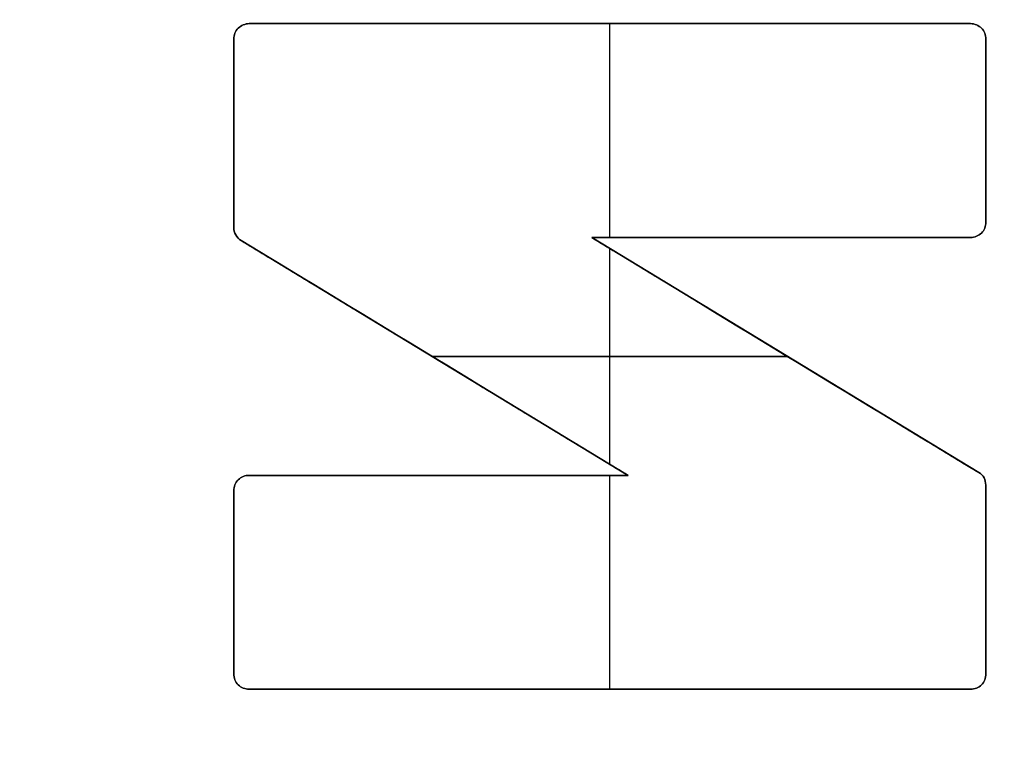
# Model space of a CAD drawing. Header units: millimetres. Extents: x -661 to 720, y -255 to 255.
# Tile 620 of 656: x -471.3 to -467.95, y -32.06 to -29.53. Entities that reach past the tile are written whole.
import ezdxf

# ---------------------------------------------------------------- set-up
doc = ezdxf.new("R2010")
doc.units = ezdxf.units.MM
doc.layers.add('Floreana 120', color=18, linetype='Continuous', true_color=0x000000)

msp = doc.modelspace()

# ---------------------------------------------------------------- linework, layer by layer
at = {"layer": 'Floreana 120', "color": 253, "true_color": 0x97aaae}
for p, q in [((-470.5202, -29.5461, -0.15), (-468.0664, -29.5461, -0.15)), ((-470.5202, -29.5461, -0.15), (-468.0664, -29.5461, -0.15)), ((-469.2938, -30.2737, -0.2), (-469.2938, -29.5461, -0.2)), ((-469.2938, -30.2737, -0.2), (-469.2938, -29.5461, -0.2)), ((-469.2938, -30.2737, -0.1), (-469.2938, -29.5461, -0.1)), ((-469.2938, -30.2737, -0.1), (-469.2938, -29.5461, -0.1)), ((-469.2933, -29.5461, -0.2), (-469.2933, -29.5461, -0.1)), ((-469.2933, -29.5461, -0.2), (-469.2933, -29.5461, -0.1)), ((-470.5727, -29.5986, -0.15), (-470.5727, -30.2391, -0.15)), ((-470.5727, -29.5986, -0.15), (-470.5727, -30.2391, -0.15)), ((-468.0148, -30.2217, -0.15), (-468.0148, -29.5986, -0.15)), ((-468.0148, -30.2217, -0.15), (-468.0148, -29.5986, -0.15)), ((-470.5727, -29.9188, -0.2), (-470.5727, -29.9188, -0.1)), ((-470.5727, -29.9188, -0.2), (-470.5727, -29.9188, -0.1)), ((-468.0148, -29.9101, -0.2), (-468.0148, -29.9101, -0.1)), ((-468.0148, -29.9101, -0.2), (-468.0148, -29.9101, -0.1)), ((-469.3547, -30.2737, -0.15), (-468.0387, -31.0728, -0.15)), ((-469.3547, -30.2737, -0.15), (-468.0664, -30.2737, -0.15)), ((-469.3547, -30.2737, -0.15), (-468.0387, -31.0728, -0.15)), ((-469.3547, -30.2737, -0.15), (-468.0664, -30.2737, -0.15)), ((-468.7106, -30.2737, -0.1), (-468.7106, -30.2737, -0.2)), ((-468.7106, -30.2737, -0.1), (-468.7106, -30.2737, -0.2)), ((-469.2314, -31.0822, -0.15), (-470.5476, -30.2842, -0.15)), ((-469.2314, -31.0822, -0.15), (-470.5476, -30.2842, -0.15)), ((-469.2938, -31.0444, -0.2), (-469.2938, -30.3107, -0.2)), ((-469.2938, -31.0444, -0.2), (-469.2938, -30.3107, -0.2)), ((-469.2938, -31.0444, -0.1), (-469.2938, -30.3107, -0.1)), ((-469.2938, -31.0444, -0.1), (-469.2938, -30.3107, -0.1)), ((-468.6967, -30.6732, -0.1), (-468.6967, -30.6732, -0.2)), ((-468.6967, -30.6732, -0.1), (-468.6967, -30.6732, -0.2)), ((-468.6891, -30.6779, -0.2), (-469.8983, -30.6779, -0.2)), ((-468.6891, -30.6779, -0.2), (-469.8983, -30.6779, -0.2)), ((-469.8983, -30.6779, -0.1), (-468.6891, -30.6779, -0.1)), ((-469.8983, -30.6779, -0.1), (-468.6891, -30.6779, -0.1)), ((-469.8895, -30.6832, -0.1), (-469.8895, -30.6832, -0.2)), ((-469.8895, -30.6832, -0.1), (-469.8895, -30.6832, -0.2)), ((-470.5202, -31.0822, -0.15), (-469.2314, -31.0822, -0.15)), ((-470.5202, -31.0822, -0.15), (-469.2314, -31.0822, -0.15)), ((-469.8758, -31.0822, -0.2), (-469.8758, -31.0822, -0.1)), ((-469.8758, -31.0822, -0.2), (-469.8758, -31.0822, -0.1)), ((-469.2938, -31.8097, -0.2), (-469.2938, -31.0822, -0.2)), ((-469.2938, -31.8097, -0.2), (-469.2938, -31.0822, -0.2)), ((-469.2938, -31.8097, -0.1), (-469.2938, -31.0822, -0.1)), ((-469.2938, -31.8097, -0.1), (-469.2938, -31.0822, -0.1)), ((-470.5727, -31.1348, -0.15), (-470.5727, -31.757, -0.15)), ((-470.5727, -31.1348, -0.15), (-470.5727, -31.757, -0.15)), ((-468.0148, -31.757, -0.15), (-468.0148, -31.1158, -0.15)), ((-468.0148, -31.757, -0.15), (-468.0148, -31.1158, -0.15)), ((-470.5727, -31.4459, -0.2), (-470.5727, -31.4459, -0.1)), ((-470.5727, -31.4459, -0.2), (-470.5727, -31.4459, -0.1)), ((-468.0148, -31.4364, -0.2), (-468.0148, -31.4364, -0.1)), ((-468.0148, -31.4364, -0.2), (-468.0148, -31.4364, -0.1)), ((-470.5202, -31.8097, -0.15), (-468.0664, -31.8097, -0.15)), ((-470.5202, -31.8097, -0.15), (-468.0664, -31.8097, -0.15)), ((-469.2933, -31.8097, -0.1), (-469.2933, -31.8097, -0.2)), ((-469.2933, -31.8097, -0.1), (-469.2933, -31.8097, -0.2))]:
    msp.add_line(p, q, dxfattribs=at)
at = {"layer": 'Floreana 120', "color": 250, "true_color": 0x282421}
for points, knots in [([(-652.0296, -251, 10), (-475.5296, -251, 10), (-299.0296, -251, 10), (-294.0296, -251, 10), (-294.0296, -246, 10), (-294.0296, 0, 10), (-294.0296, 246, 10), (-294.0296, 251, 10), (-299.0296, 251, 10), (-475.5296, 251, 10), (-652.0296, 251, 10), (-657.0296, 251, 10), (-657.0296, 246, 10), (-657.0296, 0, 10), (-657.0296, -246, 10), (-657.0296, -251, 10), (-652.0296, -251, 10)], [0, 0, 0, 353, 353, 363, 363, 855, 855, 865, 865, 1218, 1218, 1228, 1228, 1720, 1720, 1730, 1730, 1730]), ([(-294.0296, 246), (-294.0296, 0), (-294.0296, -246), (-294.0296, -251), (-299.0296, -251), (-475.5296, -251), (-652.0296, -251), (-657.0296, -251), (-657.0296, -246), (-657.0296, 0), (-657.0296, 246), (-657.0296, 251), (-652.0296, 251), (-475.5296, 251), (-299.0296, 251), (-294.0296, 251), (-294.0296, 246)], [0, 0, 0, 492, 492, 502, 502, 855, 855, 865, 865, 1357, 1357, 1367, 1367, 1720, 1720, 1730, 1730, 1730])]:
    msp.add_rational_spline(points, [1, 1, 1, 0.707106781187, 1, 1, 1, 0.707106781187, 1, 1, 1, 0.707106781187, 1, 1, 1, 0.707106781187, 1], degree=2, knots=knots, dxfattribs=at)
at = {"layer": 'Floreana 120', "color": 253, "true_color": 0x97aaae}
for points in [[(-482.5296, -39.5), (-475.5296, -39.5), (-468.5296, -39.5), (-465.5296, -39.5), (-465.5296, -36.5), (-465.5296, 0), (-465.5296, 36.5), (-465.5296, 39.5), (-468.5296, 39.5), (-475.5296, 39.5), (-482.5296, 39.5), (-485.5296, 39.5), (-485.5296, 36.5), (-485.5296, 0), (-485.5296, -36.5), (-485.5296, -39.5), (-482.5296, -39.5)], [(-468.5296, -39.5, -0.1), (-475.5296, -39.5, -0.1), (-482.5296, -39.5, -0.1), (-485.5296, -39.5, -0.1), (-485.5296, -36.5, -0.1), (-485.5296, 0, -0.1), (-485.5296, 36.5, -0.1), (-485.5296, 39.5, -0.1), (-482.5296, 39.5, -0.1), (-475.5296, 39.5, -0.1), (-468.5296, 39.5, -0.1), (-465.5296, 39.5, -0.1), (-465.5296, 36.5, -0.1), (-465.5296, 0, -0.1), (-465.5296, -36.5, -0.1), (-465.5296, -39.5, -0.1), (-468.5296, -39.5, -0.1)]]:
    msp.add_rational_spline(points, [1, 1, 1, 0.707106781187, 1, 1, 1, 0.707106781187, 1, 1, 1, 0.707106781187, 1, 1, 1, 0.707106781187, 1], degree=2, knots=[0, 0, 0, 14, 14, 20, 20, 93, 93, 99, 99, 113, 113, 119, 119, 192, 192, 198, 198, 198], dxfattribs=at)
for points, knots in [([(-470.5727, -30.2391, -0.2), (-470.5727, -30.0256, -0.2), (-470.5727, -29.8121, -0.2), (-470.5727, -29.5986, -0.2), (-470.5727, -29.5848, -0.2), (-470.5681, -29.5709, -0.2), (-470.5574, -29.5619, -0.2), (-470.5476, -29.5526, -0.2), (-470.5342, -29.5461, -0.2), (-470.5202, -29.5461, -0.2), (-469.7023, -29.5461, -0.2), (-468.8844, -29.5461, -0.2), (-468.0664, -29.5461, -0.2), (-468.0523, -29.5461, -0.2), (-468.0387, -29.5526, -0.2), (-468.0292, -29.5619, -0.2), (-468.0198, -29.5709, -0.2), (-468.0148, -29.5848, -0.2), (-468.0148, -29.5986, -0.2), (-468.0148, -29.8063, -0.2), (-468.0148, -30.014, -0.2), (-468.0148, -30.2217, -0.2), (-468.0148, -30.2351, -0.2), (-468.0198, -30.2484, -0.2), (-468.0292, -30.2582, -0.2), (-468.0387, -30.2673, -0.2), (-468.0523, -30.2737, -0.2), (-468.0664, -30.2737, -0.2), (-468.4959, -30.2737, -0.2), (-468.9253, -30.2737, -0.2), (-469.3547, -30.2737, -0.2), (-469.3547, -30.2737, -0.2), (-469.3547, -30.2737, -0.2), (-469.3547, -30.2737, -0.2), (-469.3547, -30.2737, -0.2), (-468.0387, -31.0728, -0.2), (-468.0387, -31.0728, -0.2), (-468.0227, -31.0809, -0.2), (-468.0148, -31.0974, -0.2), (-468.0148, -31.1158, -0.2), (-468.0148, -31.3295, -0.2), (-468.0148, -31.5433, -0.2), (-468.0148, -31.757, -0.2), (-468.0148, -31.7711, -0.2), (-468.0198, -31.785, -0.2), (-468.0292, -31.7945, -0.2), (-468.0387, -31.8042, -0.2), (-468.0523, -31.8097, -0.2), (-468.0664, -31.8097, -0.2), (-468.8844, -31.8097, -0.2), (-469.7023, -31.8097, -0.2), (-470.5202, -31.8097, -0.2), (-470.5342, -31.8097, -0.2), (-470.5476, -31.8042, -0.2), (-470.5574, -31.7945, -0.2), (-470.5681, -31.785, -0.2), (-470.5727, -31.7711, -0.2), (-470.5727, -31.757, -0.2), (-470.5727, -31.5496, -0.2), (-470.5727, -31.3422, -0.2), (-470.5727, -31.1348, -0.2), (-470.5727, -31.1205, -0.2), (-470.5681, -31.1071, -0.2), (-470.5574, -31.0974, -0.2), (-470.5476, -31.0876, -0.2), (-470.5342, -31.0822, -0.2), (-470.5202, -31.0822, -0.2), (-470.0906, -31.0822, -0.2), (-469.661, -31.0822, -0.2), (-469.2314, -31.0822, -0.2), (-469.2314, -31.0822, -0.2), (-469.2314, -31.0822, -0.2), (-469.2314, -31.0822, -0.2), (-469.2314, -31.0822, -0.2), (-470.5476, -30.2842, -0.2), (-470.5476, -30.2842, -0.2), (-470.5633, -30.2747, -0.2), (-470.5727, -30.2571, -0.2), (-470.5727, -30.2391, -0.2)], [0, 0, 0, 0, 0.640444, 0.640444, 0.640444, 0.68287, 0.68287, 0.68287, 0.725293, 0.725293, 0.725293, 3.179064, 3.179064, 3.179064, 3.221566, 3.221566, 3.221566, 3.263205, 3.263205, 3.263205, 3.886251, 3.886251, 3.886251, 3.927504, 3.927504, 3.927504, 3.969812, 3.969812, 3.969812, 5.258107, 5.258107, 5.258107, 5.258116, 5.258116, 5.258116, 6.797741, 6.797741, 6.797741, 6.852458, 6.852458, 6.852458, 7.493591, 7.493591, 7.493591, 7.535934, 7.535934, 7.535934, 7.578262, 7.578262, 7.578262, 10.032033, 10.032033, 10.032033, 10.074272, 10.074272, 10.074272, 10.117381, 10.117381, 10.117381, 10.739565, 10.739565, 10.739565, 10.782471, 10.782471, 10.782471, 10.824768, 10.824768, 10.824768, 12.113579, 12.113579, 12.113579, 12.113589, 12.113589, 12.113589, 13.652824, 13.652824, 13.652824, 13.709188, 13.709188, 13.709188, 13.709188]), ([(-470.5727, -30.2391, -0.2), (-470.5727, -30.0256, -0.2), (-470.5727, -29.8121, -0.2), (-470.5727, -29.5986, -0.2), (-470.5727, -29.5848, -0.2), (-470.5681, -29.5709, -0.2), (-470.5574, -29.5619, -0.2), (-470.5476, -29.5526, -0.2), (-470.5342, -29.5461, -0.2), (-470.5202, -29.5461, -0.2), (-469.7023, -29.5461, -0.2), (-468.8844, -29.5461, -0.2), (-468.0664, -29.5461, -0.2), (-468.0523, -29.5461, -0.2), (-468.0387, -29.5526, -0.2), (-468.0292, -29.5619, -0.2), (-468.0198, -29.5709, -0.2), (-468.0148, -29.5848, -0.2), (-468.0148, -29.5986, -0.2), (-468.0148, -29.8063, -0.2), (-468.0148, -30.014, -0.2), (-468.0148, -30.2217, -0.2), (-468.0148, -30.2351, -0.2), (-468.0198, -30.2484, -0.2), (-468.0292, -30.2582, -0.2), (-468.0387, -30.2673, -0.2), (-468.0523, -30.2737, -0.2), (-468.0664, -30.2737, -0.2), (-468.4959, -30.2737, -0.2), (-468.9253, -30.2737, -0.2), (-469.3547, -30.2737, -0.2), (-469.3547, -30.2737, -0.2), (-469.3547, -30.2737, -0.2), (-469.3547, -30.2737, -0.2), (-469.3547, -30.2737, -0.2), (-468.0387, -31.0728, -0.2), (-468.0387, -31.0728, -0.2), (-468.0227, -31.0809, -0.2), (-468.0148, -31.0974, -0.2), (-468.0148, -31.1158, -0.2), (-468.0148, -31.3295, -0.2), (-468.0148, -31.5433, -0.2), (-468.0148, -31.757, -0.2), (-468.0148, -31.7711, -0.2), (-468.0198, -31.785, -0.2), (-468.0292, -31.7945, -0.2), (-468.0387, -31.8042, -0.2), (-468.0523, -31.8097, -0.2), (-468.0664, -31.8097, -0.2), (-468.8844, -31.8097, -0.2), (-469.7023, -31.8097, -0.2), (-470.5202, -31.8097, -0.2), (-470.5342, -31.8097, -0.2), (-470.5476, -31.8042, -0.2), (-470.5574, -31.7945, -0.2), (-470.5681, -31.785, -0.2), (-470.5727, -31.7711, -0.2), (-470.5727, -31.757, -0.2), (-470.5727, -31.5496, -0.2), (-470.5727, -31.3422, -0.2), (-470.5727, -31.1348, -0.2), (-470.5727, -31.1205, -0.2), (-470.5681, -31.1071, -0.2), (-470.5574, -31.0974, -0.2), (-470.5476, -31.0876, -0.2), (-470.5342, -31.0822, -0.2), (-470.5202, -31.0822, -0.2), (-470.0906, -31.0822, -0.2), (-469.661, -31.0822, -0.2), (-469.2314, -31.0822, -0.2), (-469.2314, -31.0822, -0.2), (-469.2314, -31.0822, -0.2), (-469.2314, -31.0822, -0.2), (-469.2314, -31.0822, -0.2), (-470.5476, -30.2842, -0.2), (-470.5476, -30.2842, -0.2), (-470.5633, -30.2747, -0.2), (-470.5727, -30.2571, -0.2), (-470.5727, -30.2391, -0.2)], [0, 0, 0, 0, 0.640444, 0.640444, 0.640444, 0.68287, 0.68287, 0.68287, 0.725293, 0.725293, 0.725293, 3.179064, 3.179064, 3.179064, 3.221566, 3.221566, 3.221566, 3.263205, 3.263205, 3.263205, 3.886251, 3.886251, 3.886251, 3.927504, 3.927504, 3.927504, 3.969812, 3.969812, 3.969812, 5.258107, 5.258107, 5.258107, 5.258116, 5.258116, 5.258116, 6.797741, 6.797741, 6.797741, 6.852458, 6.852458, 6.852458, 7.493591, 7.493591, 7.493591, 7.535934, 7.535934, 7.535934, 7.578262, 7.578262, 7.578262, 10.032033, 10.032033, 10.032033, 10.074272, 10.074272, 10.074272, 10.117381, 10.117381, 10.117381, 10.739565, 10.739565, 10.739565, 10.782471, 10.782471, 10.782471, 10.824768, 10.824768, 10.824768, 12.113579, 12.113579, 12.113579, 12.113589, 12.113589, 12.113589, 13.652824, 13.652824, 13.652824, 13.709188, 13.709188, 13.709188, 13.709188]), ([(-470.5727, -30.2391, -0.1), (-470.5727, -30.2571, -0.1), (-470.5633, -30.2747, -0.1), (-470.5476, -30.2842, -0.1), (-470.1089, -30.5502, -0.1), (-469.6701, -30.8162, -0.1), (-469.2314, -31.0822, -0.1), (-469.661, -31.0822, -0.1), (-470.0906, -31.0822, -0.1), (-470.5202, -31.0822, -0.1), (-470.5342, -31.0822, -0.1), (-470.5476, -31.0876, -0.1), (-470.5574, -31.0974, -0.1), (-470.5681, -31.1071, -0.1), (-470.5727, -31.1205, -0.1), (-470.5727, -31.1348, -0.1), (-470.5727, -31.3422, -0.1), (-470.5727, -31.5496, -0.1), (-470.5727, -31.757, -0.1), (-470.5727, -31.7711, -0.1), (-470.5681, -31.785, -0.1), (-470.5574, -31.7945, -0.1), (-470.5476, -31.8042, -0.1), (-470.5342, -31.8097, -0.1), (-470.5202, -31.8097, -0.1), (-469.7023, -31.8097, -0.1), (-468.8844, -31.8097, -0.1), (-468.0664, -31.8097, -0.1), (-468.0523, -31.8097, -0.1), (-468.0387, -31.8042, -0.1), (-468.0292, -31.7945, -0.1), (-468.0198, -31.785, -0.1), (-468.0148, -31.7711, -0.1), (-468.0148, -31.757, -0.1), (-468.0148, -31.5433, -0.1), (-468.0148, -31.3295, -0.1), (-468.0148, -31.1158, -0.1), (-468.0148, -31.0974, -0.1), (-468.0227, -31.0809, -0.1), (-468.0387, -31.0728, -0.1), (-468.4774, -30.8064, -0.1), (-468.9161, -30.54, -0.1), (-469.3547, -30.2737, -0.1), (-468.9253, -30.2737, -0.1), (-468.4959, -30.2737, -0.1), (-468.0664, -30.2737, -0.1), (-468.0523, -30.2737, -0.1), (-468.0387, -30.2673, -0.1), (-468.0292, -30.2582, -0.1), (-468.0198, -30.2484, -0.1), (-468.0148, -30.2351, -0.1), (-468.0148, -30.2217, -0.1), (-468.0148, -30.014, -0.1), (-468.0148, -29.8063, -0.1), (-468.0148, -29.5986, -0.1), (-468.0148, -29.5848, -0.1), (-468.0198, -29.5709, -0.1), (-468.0292, -29.5619, -0.1), (-468.0387, -29.5526, -0.1), (-468.0523, -29.5461, -0.1), (-468.0664, -29.5461, -0.1), (-468.8844, -29.5461, -0.1), (-469.7023, -29.5461, -0.1), (-470.5202, -29.5461, -0.1), (-470.5342, -29.5461, -0.1), (-470.5476, -29.5526, -0.1), (-470.5574, -29.5619, -0.1), (-470.5681, -29.5709, -0.1), (-470.5727, -29.5848, -0.1), (-470.5727, -29.5986, -0.1), (-470.5727, -29.8121, -0.1), (-470.5727, -30.0256, -0.1), (-470.5727, -30.2391, -0.1)], [0, 0, 0, 0, 0.056364, 0.056364, 0.056364, 1.595609, 1.595609, 1.595609, 2.88442, 2.88442, 2.88442, 2.926716, 2.926716, 2.926716, 2.969623, 2.969623, 2.969623, 3.591808, 3.591808, 3.591808, 3.634916, 3.634916, 3.634916, 3.677155, 3.677155, 3.677155, 6.130926, 6.130926, 6.130926, 6.173254, 6.173254, 6.173254, 6.215597, 6.215597, 6.215597, 6.85673, 6.85673, 6.85673, 6.911447, 6.911447, 6.911447, 8.451081, 8.451081, 8.451081, 9.739376, 9.739376, 9.739376, 9.781684, 9.781684, 9.781684, 9.822937, 9.822937, 9.822937, 10.445983, 10.445983, 10.445983, 10.487622, 10.487622, 10.487622, 10.530124, 10.530124, 10.530124, 12.983895, 12.983895, 12.983895, 13.026318, 13.026318, 13.026318, 13.068744, 13.068744, 13.068744, 13.709188, 13.709188, 13.709188, 13.709188]), ([(-470.5727, -30.2391, -0.1), (-470.5727, -30.2571, -0.1), (-470.5633, -30.2747, -0.1), (-470.5476, -30.2842, -0.1), (-470.1089, -30.5502, -0.1), (-469.6701, -30.8162, -0.1), (-469.2314, -31.0822, -0.1), (-469.661, -31.0822, -0.1), (-470.0906, -31.0822, -0.1), (-470.5202, -31.0822, -0.1), (-470.5342, -31.0822, -0.1), (-470.5476, -31.0876, -0.1), (-470.5574, -31.0974, -0.1), (-470.5681, -31.1071, -0.1), (-470.5727, -31.1205, -0.1), (-470.5727, -31.1348, -0.1), (-470.5727, -31.3422, -0.1), (-470.5727, -31.5496, -0.1), (-470.5727, -31.757, -0.1), (-470.5727, -31.7711, -0.1), (-470.5681, -31.785, -0.1), (-470.5574, -31.7945, -0.1), (-470.5476, -31.8042, -0.1), (-470.5342, -31.8097, -0.1), (-470.5202, -31.8097, -0.1), (-469.7023, -31.8097, -0.1), (-468.8844, -31.8097, -0.1), (-468.0664, -31.8097, -0.1), (-468.0523, -31.8097, -0.1), (-468.0387, -31.8042, -0.1), (-468.0292, -31.7945, -0.1), (-468.0198, -31.785, -0.1), (-468.0148, -31.7711, -0.1), (-468.0148, -31.757, -0.1), (-468.0148, -31.5433, -0.1), (-468.0148, -31.3295, -0.1), (-468.0148, -31.1158, -0.1), (-468.0148, -31.0974, -0.1), (-468.0227, -31.0809, -0.1), (-468.0387, -31.0728, -0.1), (-468.4774, -30.8064, -0.1), (-468.9161, -30.54, -0.1), (-469.3547, -30.2737, -0.1), (-468.9253, -30.2737, -0.1), (-468.4959, -30.2737, -0.1), (-468.0664, -30.2737, -0.1), (-468.0523, -30.2737, -0.1), (-468.0387, -30.2673, -0.1), (-468.0292, -30.2582, -0.1), (-468.0198, -30.2484, -0.1), (-468.0148, -30.2351, -0.1), (-468.0148, -30.2217, -0.1), (-468.0148, -30.014, -0.1), (-468.0148, -29.8063, -0.1), (-468.0148, -29.5986, -0.1), (-468.0148, -29.5848, -0.1), (-468.0198, -29.5709, -0.1), (-468.0292, -29.5619, -0.1), (-468.0387, -29.5526, -0.1), (-468.0523, -29.5461, -0.1), (-468.0664, -29.5461, -0.1), (-468.8844, -29.5461, -0.1), (-469.7023, -29.5461, -0.1), (-470.5202, -29.5461, -0.1), (-470.5342, -29.5461, -0.1), (-470.5476, -29.5526, -0.1), (-470.5574, -29.5619, -0.1), (-470.5681, -29.5709, -0.1), (-470.5727, -29.5848, -0.1), (-470.5727, -29.5986, -0.1), (-470.5727, -29.8121, -0.1), (-470.5727, -30.0256, -0.1), (-470.5727, -30.2391, -0.1)], [0, 0, 0, 0, 0.056364, 0.056364, 0.056364, 1.595609, 1.595609, 1.595609, 2.88442, 2.88442, 2.88442, 2.926716, 2.926716, 2.926716, 2.969623, 2.969623, 2.969623, 3.591808, 3.591808, 3.591808, 3.634916, 3.634916, 3.634916, 3.677155, 3.677155, 3.677155, 6.130926, 6.130926, 6.130926, 6.173254, 6.173254, 6.173254, 6.215597, 6.215597, 6.215597, 6.85673, 6.85673, 6.85673, 6.911447, 6.911447, 6.911447, 8.451081, 8.451081, 8.451081, 9.739376, 9.739376, 9.739376, 9.781684, 9.781684, 9.781684, 9.822937, 9.822937, 9.822937, 10.445983, 10.445983, 10.445983, 10.487622, 10.487622, 10.487622, 10.530124, 10.530124, 10.530124, 12.983895, 12.983895, 12.983895, 13.026318, 13.026318, 13.026318, 13.068744, 13.068744, 13.068744, 13.709188, 13.709188, 13.709188, 13.709188]), ([(-468.0664, -31.8097, -0.2), (-468.0523, -31.8097, -0.2), (-468.0387, -31.8042, -0.2), (-468.0292, -31.7945, -0.2), (-468.0198, -31.785, -0.2), (-468.0148, -31.7711, -0.2), (-468.0148, -31.757, -0.2)], [9, 9, 9, 9, 9.999818, 9.999818, 9.999818, 11, 11, 11, 11]), ([(-468.0148, -31.757, -0.1), (-468.0148, -31.7711, -0.1), (-468.0198, -31.785, -0.1), (-468.0292, -31.7945, -0.1), (-468.0387, -31.8042, -0.1), (-468.0523, -31.8097, -0.1), (-468.0664, -31.8097, -0.1)], [-11, -11, -11, -11, -9.999818, -9.999818, -9.999818, -9, -9, -9, -9]), ([(-468.0664, -31.8097, -0.15), (-468.0523, -31.8097, -0.15), (-468.0387, -31.8042, -0.15), (-468.0292, -31.7945, -0.15), (-468.0198, -31.785, -0.15), (-468.0148, -31.7711, -0.15), (-468.0148, -31.757, -0.15)], [9, 9, 9, 9, 10, 10, 10, 11, 11, 11, 11]), ([(-468.0664, -31.8097, -0.2), (-468.0523, -31.8097, -0.2), (-468.0387, -31.8042, -0.2), (-468.0292, -31.7945, -0.2), (-468.0198, -31.785, -0.2), (-468.0148, -31.7711, -0.2), (-468.0148, -31.757, -0.2)], [9, 9, 9, 9, 9.999818, 9.999818, 9.999818, 11, 11, 11, 11]), ([(-468.0148, -31.757, -0.1), (-468.0148, -31.7711, -0.1), (-468.0198, -31.785, -0.1), (-468.0292, -31.7945, -0.1), (-468.0387, -31.8042, -0.1), (-468.0523, -31.8097, -0.1), (-468.0664, -31.8097, -0.1)], [-11, -11, -11, -11, -9.999818, -9.999818, -9.999818, -9, -9, -9, -9]), ([(-468.0664, -31.8097, -0.15), (-468.0523, -31.8097, -0.15), (-468.0387, -31.8042, -0.15), (-468.0292, -31.7945, -0.15), (-468.0198, -31.785, -0.15), (-468.0148, -31.7711, -0.15), (-468.0148, -31.757, -0.15)], [9, 9, 9, 9, 10, 10, 10, 11, 11, 11, 11])]:
    msp.add_open_spline(points, degree=3, knots=knots, dxfattribs=at)
for points, degree in [([(-470.5574, -29.5619, -0.2), (-470.5681, -29.5709, -0.2), (-470.5727, -29.5848, -0.2), (-470.5727, -29.5986, -0.2)], 3), ([(-470.5727, -29.5986, -0.1), (-470.5727, -29.5848, -0.1), (-470.5681, -29.5709, -0.1), (-470.5574, -29.5619, -0.1)], 3), ([(-470.5574, -29.5619, -0.15), (-470.5681, -29.5709, -0.15), (-470.5727, -29.5848, -0.15), (-470.5727, -29.5986, -0.15)], 3), ([(-470.5574, -29.5619, -0.2), (-470.5681, -29.5709, -0.2), (-470.5727, -29.5848, -0.2), (-470.5727, -29.5986, -0.2)], 3), ([(-470.5727, -29.5986, -0.1), (-470.5727, -29.5848, -0.1), (-470.5681, -29.5709, -0.1), (-470.5574, -29.5619, -0.1)], 3), ([(-470.5574, -29.5619, -0.15), (-470.5681, -29.5709, -0.15), (-470.5727, -29.5848, -0.15), (-470.5727, -29.5986, -0.15)], 3), ([(-470.5202, -29.5461, -0.2), (-470.5342, -29.5461, -0.2), (-470.5476, -29.5526, -0.2), (-470.5574, -29.5619, -0.2)], 3), ([(-470.5574, -29.5619, -0.1), (-470.5476, -29.5526, -0.1), (-470.5342, -29.5461, -0.1), (-470.5202, -29.5461, -0.1)], 3), ([(-470.5202, -29.5461, -0.15), (-470.5342, -29.5461, -0.15), (-470.5476, -29.5526, -0.15), (-470.5574, -29.5619, -0.15)], 3), ([(-470.5202, -29.5461, -0.2), (-470.5342, -29.5461, -0.2), (-470.5476, -29.5526, -0.2), (-470.5574, -29.5619, -0.2)], 3), ([(-470.5574, -29.5619, -0.1), (-470.5476, -29.5526, -0.1), (-470.5342, -29.5461, -0.1), (-470.5202, -29.5461, -0.1)], 3), ([(-470.5202, -29.5461, -0.15), (-470.5342, -29.5461, -0.15), (-470.5476, -29.5526, -0.15), (-470.5574, -29.5619, -0.15)], 3), ([(-470.5574, -29.5619, -0.2), (-470.5574, -29.5619, -0.15), (-470.5574, -29.5619, -0.1)], 2), ([(-470.5574, -29.5619, -0.1), (-470.5574, -29.5619, -0.15), (-470.5574, -29.5619, -0.2)], 2), ([(-470.5574, -29.5619, -0.1), (-470.5574, -29.5619, -0.15), (-470.5574, -29.5619, -0.2)], 2), ([(-470.5574, -29.5619, -0.2), (-470.5574, -29.5619, -0.15), (-470.5574, -29.5619, -0.1)], 2), ([(-470.5404, -29.5505, -0.1), (-470.5404, -29.5505, -0.15), (-470.5404, -29.5505, -0.2)], 2), ([(-470.5404, -29.5505, -0.1), (-470.5404, -29.5505, -0.15), (-470.5404, -29.5505, -0.2)], 2), ([(-468.0664, -29.5461, -0.2), (-469.2933, -29.5461, -0.2), (-470.5202, -29.5461, -0.2)], 2), ([(-470.5202, -29.5461, -0.2), (-470.5202, -29.5461, -0.15), (-470.5202, -29.5461, -0.1)], 2), ([(-470.5202, -29.5461, -0.1), (-469.2933, -29.5461, -0.1), (-468.0664, -29.5461, -0.1)], 2), ([(-470.5202, -29.5461, -0.1), (-470.5202, -29.5461, -0.15), (-470.5202, -29.5461, -0.2)], 2), ([(-468.0664, -29.5461, -0.2), (-469.2933, -29.5461, -0.2), (-470.5202, -29.5461, -0.2)], 2), ([(-470.5202, -29.5461, -0.2), (-470.5202, -29.5461, -0.15), (-470.5202, -29.5461, -0.1)], 2), ([(-470.5202, -29.5461, -0.1), (-469.2933, -29.5461, -0.1), (-468.0664, -29.5461, -0.1)], 2), ([(-470.5202, -29.5461, -0.1), (-470.5202, -29.5461, -0.15), (-470.5202, -29.5461, -0.2)], 2), ([(-468.0292, -29.5619, -0.2), (-468.0387, -29.5526, -0.2), (-468.0523, -29.5461, -0.2), (-468.0664, -29.5461, -0.2)], 3), ([(-468.0664, -29.5461, -0.2), (-468.0664, -29.5461, -0.15), (-468.0664, -29.5461, -0.1)], 2), ([(-468.0664, -29.5461, -0.1), (-468.0523, -29.5461, -0.1), (-468.0387, -29.5526, -0.1), (-468.0292, -29.5619, -0.1)], 3), ([(-468.0292, -29.5619, -0.15), (-468.0387, -29.5526, -0.15), (-468.0523, -29.5461, -0.15), (-468.0664, -29.5461, -0.15)], 3), ([(-468.0292, -29.5619, -0.2), (-468.0387, -29.5526, -0.2), (-468.0523, -29.5461, -0.2), (-468.0664, -29.5461, -0.2)], 3), ([(-468.0664, -29.5461, -0.2), (-468.0664, -29.5461, -0.15), (-468.0664, -29.5461, -0.1)], 2), ([(-468.0664, -29.5461, -0.1), (-468.0523, -29.5461, -0.1), (-468.0387, -29.5526, -0.1), (-468.0292, -29.5619, -0.1)], 3), ([(-468.0292, -29.5619, -0.15), (-468.0387, -29.5526, -0.15), (-468.0523, -29.5461, -0.15), (-468.0664, -29.5461, -0.15)], 3), ([(-468.0664, -29.5461, -0.1), (-468.0664, -29.5461, -0.15), (-468.0664, -29.5461, -0.2)], 2), ([(-468.0664, -29.5461, -0.1), (-468.0664, -29.5461, -0.15), (-468.0664, -29.5461, -0.2)], 2), ([(-468.0461, -29.5505, -0.1), (-468.0461, -29.5505, -0.15), (-468.0461, -29.5505, -0.2)], 2), ([(-468.0461, -29.5505, -0.1), (-468.0461, -29.5505, -0.15), (-468.0461, -29.5505, -0.2)], 2), ([(-468.0292, -29.5619, -0.1), (-468.0292, -29.5619, -0.15), (-468.0292, -29.5619, -0.2)], 2), ([(-468.0148, -29.5986, -0.2), (-468.0148, -29.5848, -0.2), (-468.0198, -29.5709, -0.2), (-468.0292, -29.5619, -0.2)], 3), ([(-468.0292, -29.5619, -0.2), (-468.0292, -29.5619, -0.15), (-468.0292, -29.5619, -0.1)], 2), ([(-468.0292, -29.5619, -0.1), (-468.0198, -29.5709, -0.1), (-468.0148, -29.5848, -0.1), (-468.0148, -29.5986, -0.1)], 3), ([(-468.0148, -29.5986, -0.15), (-468.0148, -29.5848, -0.15), (-468.0198, -29.5709, -0.15), (-468.0292, -29.5619, -0.15)], 3), ([(-468.0292, -29.5619, -0.1), (-468.0292, -29.5619, -0.15), (-468.0292, -29.5619, -0.2)], 2), ([(-468.0148, -29.5986, -0.2), (-468.0148, -29.5848, -0.2), (-468.0198, -29.5709, -0.2), (-468.0292, -29.5619, -0.2)], 3), ([(-468.0292, -29.5619, -0.2), (-468.0292, -29.5619, -0.15), (-468.0292, -29.5619, -0.1)], 2), ([(-468.0292, -29.5619, -0.1), (-468.0198, -29.5709, -0.1), (-468.0148, -29.5848, -0.1), (-468.0148, -29.5986, -0.1)], 3), ([(-468.0148, -29.5986, -0.15), (-468.0148, -29.5848, -0.15), (-468.0198, -29.5709, -0.15), (-468.0292, -29.5619, -0.15)], 3), ([(-470.5727, -30.2391, -0.1), (-470.5727, -29.9188, -0.1), (-470.5727, -29.5986, -0.1)], 2), ([(-470.5727, -29.5986, -0.1), (-470.5727, -29.5986, -0.15), (-470.5727, -29.5986, -0.2)], 2), ([(-470.5727, -29.5986, -0.2), (-470.5727, -29.9188, -0.2), (-470.5727, -30.2391, -0.2)], 2), ([(-470.5727, -29.5986, -0.2), (-470.5727, -29.5986, -0.15), (-470.5727, -29.5986, -0.1)], 2), ([(-470.5727, -30.2391, -0.1), (-470.5727, -29.9188, -0.1), (-470.5727, -29.5986, -0.1)], 2), ([(-470.5727, -29.5986, -0.1), (-470.5727, -29.5986, -0.15), (-470.5727, -29.5986, -0.2)], 2), ([(-470.5727, -29.5986, -0.2), (-470.5727, -29.9188, -0.2), (-470.5727, -30.2391, -0.2)], 2), ([(-470.5727, -29.5986, -0.2), (-470.5727, -29.5986, -0.15), (-470.5727, -29.5986, -0.1)], 2), ([(-470.5691, -29.5785, -0.1), (-470.5691, -29.5785, -0.15), (-470.5691, -29.5785, -0.2)], 2), ([(-470.5691, -29.5785, -0.1), (-470.5691, -29.5785, -0.15), (-470.5691, -29.5785, -0.2)], 2), ([(-468.0184, -29.5785, -0.1), (-468.0184, -29.5785, -0.15), (-468.0184, -29.5785, -0.2)], 2), ([(-468.0184, -29.5785, -0.1), (-468.0184, -29.5785, -0.15), (-468.0184, -29.5785, -0.2)], 2), ([(-468.0148, -29.5986, -0.1), (-468.0148, -29.5986, -0.15), (-468.0148, -29.5986, -0.2)], 2), ([(-468.0148, -29.5986, -0.1), (-468.0148, -29.5986, -0.15), (-468.0148, -29.5986, -0.2)], 2), ([(-468.0148, -29.5986, -0.1), (-468.0148, -29.9101, -0.1), (-468.0148, -30.2217, -0.1)], 2), ([(-468.0148, -30.2217, -0.2), (-468.0148, -29.9101, -0.2), (-468.0148, -29.5986, -0.2)], 2), ([(-468.0148, -29.5986, -0.2), (-468.0148, -29.5986, -0.15), (-468.0148, -29.5986, -0.1)], 2), ([(-468.0148, -29.5986, -0.1), (-468.0148, -29.9101, -0.1), (-468.0148, -30.2217, -0.1)], 2), ([(-468.0148, -30.2217, -0.2), (-468.0148, -29.9101, -0.2), (-468.0148, -29.5986, -0.2)], 2), ([(-468.0148, -29.5986, -0.2), (-468.0148, -29.5986, -0.15), (-468.0148, -29.5986, -0.1)], 2), ([(-470.5727, -30.2391, -0.2), (-470.5727, -30.2391, -0.15), (-470.5727, -30.2391, -0.1)], 2), ([(-470.5727, -30.2391, -0.1), (-470.5727, -30.2391, -0.15), (-470.5727, -30.2391, -0.2)], 2), ([(-470.5727, -30.2391, -0.2), (-470.5727, -30.2571, -0.2), (-470.5633, -30.2747, -0.2), (-470.5476, -30.2842, -0.2)], 3), ([(-470.5476, -30.2842, -0.1), (-470.5633, -30.2747, -0.1), (-470.5727, -30.2571, -0.1), (-470.5727, -30.2391, -0.1)], 3), ([(-470.5727, -30.2391, -0.15), (-470.5727, -30.2571, -0.15), (-470.5633, -30.2747, -0.15), (-470.5476, -30.2842, -0.15)], 3), ([(-470.5727, -30.2391, -0.1), (-470.5727, -30.2391, -0.15), (-470.5727, -30.2391, -0.2)], 2), ([(-470.5727, -30.2391, -0.2), (-470.5727, -30.2571, -0.2), (-470.5633, -30.2747, -0.2), (-470.5476, -30.2842, -0.2)], 3), ([(-470.5476, -30.2842, -0.1), (-470.5633, -30.2747, -0.1), (-470.5727, -30.2571, -0.1), (-470.5727, -30.2391, -0.1)], 3), ([(-470.5727, -30.2391, -0.15), (-470.5727, -30.2571, -0.15), (-470.5633, -30.2747, -0.15), (-470.5476, -30.2842, -0.15)], 3), ([(-470.5727, -30.2391, -0.2), (-470.5727, -30.2391, -0.15), (-470.5727, -30.2391, -0.1)], 2), ([(-468.0292, -30.2582, -0.2), (-468.0198, -30.2484, -0.2), (-468.0148, -30.2351, -0.2), (-468.0148, -30.2217, -0.2)], 3), ([(-468.0148, -30.2217, -0.1), (-468.0148, -30.2351, -0.1), (-468.0198, -30.2484, -0.1), (-468.0292, -30.2582, -0.1)], 3), ([(-468.0292, -30.2582, -0.15), (-468.0198, -30.2484, -0.15), (-468.0148, -30.2351, -0.15), (-468.0148, -30.2217, -0.15)], 3), ([(-468.0292, -30.2582, -0.2), (-468.0198, -30.2484, -0.2), (-468.0148, -30.2351, -0.2), (-468.0148, -30.2217, -0.2)], 3), ([(-468.0148, -30.2217, -0.1), (-468.0148, -30.2351, -0.1), (-468.0198, -30.2484, -0.1), (-468.0292, -30.2582, -0.1)], 3), ([(-468.0292, -30.2582, -0.15), (-468.0198, -30.2484, -0.15), (-468.0148, -30.2351, -0.15), (-468.0148, -30.2217, -0.15)], 3), ([(-468.0184, -30.2413, -0.1), (-468.0184, -30.2413, -0.15), (-468.0184, -30.2413, -0.2)], 2), ([(-468.0184, -30.2413, -0.1), (-468.0184, -30.2413, -0.15), (-468.0184, -30.2413, -0.2)], 2), ([(-468.0148, -30.2217, -0.1), (-468.0148, -30.2217, -0.15), (-468.0148, -30.2217, -0.2)], 2), ([(-468.0148, -30.2217, -0.2), (-468.0148, -30.2217, -0.15), (-468.0148, -30.2217, -0.1)], 2), ([(-468.0148, -30.2217, -0.2), (-468.0148, -30.2217, -0.15), (-468.0148, -30.2217, -0.1)], 2), ([(-468.0148, -30.2217, -0.1), (-468.0148, -30.2217, -0.15), (-468.0148, -30.2217, -0.2)], 2), ([(-468.0387, -31.0728, -0.2), (-468.6967, -30.6732, -0.2), (-469.3547, -30.2737, -0.2)], 2), ([(-469.3547, -30.2737, -0.2), (-469.3547, -30.2737, -0.15), (-469.3547, -30.2737, -0.1)], 2), ([(-469.3547, -30.2737, -0.1), (-468.6967, -30.6732, -0.1), (-468.0387, -31.0728, -0.1)], 2), ([(-468.0664, -30.2737, -0.1), (-468.7106, -30.2737, -0.1), (-469.3547, -30.2737, -0.1)], 2), ([(-469.3547, -30.2737, -0.1), (-469.3547, -30.2737, -0.15), (-469.3547, -30.2737, -0.2)], 2), ([(-469.3547, -30.2737, -0.2), (-468.7106, -30.2737, -0.2), (-468.0664, -30.2737, -0.2)], 2), ([(-468.0387, -31.0728, -0.2), (-468.6967, -30.6732, -0.2), (-469.3547, -30.2737, -0.2)], 2), ([(-469.3547, -30.2737, -0.2), (-469.3547, -30.2737, -0.15), (-469.3547, -30.2737, -0.1)], 2), ([(-469.3547, -30.2737, -0.1), (-468.6967, -30.6732, -0.1), (-468.0387, -31.0728, -0.1)], 2), ([(-468.0664, -30.2737, -0.1), (-468.7106, -30.2737, -0.1), (-469.3547, -30.2737, -0.1)], 2), ([(-469.3547, -30.2737, -0.1), (-469.3547, -30.2737, -0.15), (-469.3547, -30.2737, -0.2)], 2), ([(-469.3547, -30.2737, -0.2), (-468.7106, -30.2737, -0.2), (-468.0664, -30.2737, -0.2)], 2), ([(-468.0664, -30.2737, -0.2), (-468.0523, -30.2737, -0.2), (-468.0387, -30.2673, -0.2), (-468.0292, -30.2582, -0.2)], 3), ([(-468.0292, -30.2582, -0.1), (-468.0387, -30.2673, -0.1), (-468.0523, -30.2737, -0.1), (-468.0664, -30.2737, -0.1)], 3), ([(-468.0664, -30.2737, -0.15), (-468.0523, -30.2737, -0.15), (-468.0387, -30.2673, -0.15), (-468.0292, -30.2582, -0.15)], 3), ([(-468.0664, -30.2737, -0.2), (-468.0523, -30.2737, -0.2), (-468.0387, -30.2673, -0.2), (-468.0292, -30.2582, -0.2)], 3), ([(-468.0292, -30.2582, -0.1), (-468.0387, -30.2673, -0.1), (-468.0523, -30.2737, -0.1), (-468.0664, -30.2737, -0.1)], 3), ([(-468.0664, -30.2737, -0.15), (-468.0523, -30.2737, -0.15), (-468.0387, -30.2673, -0.15), (-468.0292, -30.2582, -0.15)], 3), ([(-468.0664, -30.2737, -0.1), (-468.0664, -30.2737, -0.15), (-468.0664, -30.2737, -0.2)], 2), ([(-468.0664, -30.2737, -0.1), (-468.0664, -30.2737, -0.15), (-468.0664, -30.2737, -0.2)], 2), ([(-468.0664, -30.2737, -0.2), (-468.0664, -30.2737, -0.15), (-468.0664, -30.2737, -0.1)], 2), ([(-468.0664, -30.2737, -0.2), (-468.0664, -30.2737, -0.15), (-468.0664, -30.2737, -0.1)], 2), ([(-468.0461, -30.2694, -0.1), (-468.0461, -30.2694, -0.15), (-468.0461, -30.2694, -0.2)], 2), ([(-468.0461, -30.2694, -0.1), (-468.0461, -30.2694, -0.15), (-468.0461, -30.2694, -0.2)], 2), ([(-468.0292, -30.2582, -0.2), (-468.0292, -30.2582, -0.15), (-468.0292, -30.2582, -0.1)], 2), ([(-468.0292, -30.2582, -0.2), (-468.0292, -30.2582, -0.15), (-468.0292, -30.2582, -0.1)], 2), ([(-468.0292, -30.2582, -0.1), (-468.0292, -30.2582, -0.15), (-468.0292, -30.2582, -0.2)], 2), ([(-468.0292, -30.2582, -0.1), (-468.0292, -30.2582, -0.15), (-468.0292, -30.2582, -0.2)], 2), ([(-470.5476, -30.2842, -0.2), (-470.5476, -30.2842, -0.15), (-470.5476, -30.2842, -0.1)], 2), ([(-470.5476, -30.2842, -0.2), (-470.5476, -30.2842, -0.15), (-470.5476, -30.2842, -0.1)], 2), ([(-470.5476, -30.2842, -0.2), (-469.8895, -30.6832, -0.2), (-469.2314, -31.0822, -0.2)], 2), ([(-469.2314, -31.0822, -0.1), (-469.8895, -30.6832, -0.1), (-470.5476, -30.2842, -0.1)], 2), ([(-470.5476, -30.2842, -0.1), (-470.5476, -30.2842, -0.15), (-470.5476, -30.2842, -0.2)], 2), ([(-470.5476, -30.2842, -0.2), (-469.8895, -30.6832, -0.2), (-469.2314, -31.0822, -0.2)], 2), ([(-469.2314, -31.0822, -0.1), (-469.8895, -30.6832, -0.1), (-470.5476, -30.2842, -0.1)], 2), ([(-470.5476, -30.2842, -0.1), (-470.5476, -30.2842, -0.15), (-470.5476, -30.2842, -0.2)], 2), ([(-468.0387, -31.0728, -0.1), (-468.0387, -31.0728, -0.15), (-468.0387, -31.0728, -0.2)], 2), ([(-468.0148, -31.1158, -0.2), (-468.0148, -31.0974, -0.2), (-468.0227, -31.0809, -0.2), (-468.0387, -31.0728, -0.2)], 3), ([(-468.0387, -31.0728, -0.2), (-468.0387, -31.0728, -0.15), (-468.0387, -31.0728, -0.1)], 2), ([(-468.0387, -31.0728, -0.1), (-468.0227, -31.0809, -0.1), (-468.0148, -31.0974, -0.1), (-468.0148, -31.1158, -0.1)], 3), ([(-468.0148, -31.1158, -0.15), (-468.0148, -31.0974, -0.15), (-468.0227, -31.0809, -0.15), (-468.0387, -31.0728, -0.15)], 3), ([(-468.0387, -31.0728, -0.1), (-468.0387, -31.0728, -0.15), (-468.0387, -31.0728, -0.2)], 2), ([(-468.0148, -31.1158, -0.2), (-468.0148, -31.0974, -0.2), (-468.0227, -31.0809, -0.2), (-468.0387, -31.0728, -0.2)], 3), ([(-468.0387, -31.0728, -0.2), (-468.0387, -31.0728, -0.15), (-468.0387, -31.0728, -0.1)], 2), ([(-468.0387, -31.0728, -0.1), (-468.0227, -31.0809, -0.1), (-468.0148, -31.0974, -0.1), (-468.0148, -31.1158, -0.1)], 3), ([(-468.0148, -31.1158, -0.15), (-468.0148, -31.0974, -0.15), (-468.0227, -31.0809, -0.15), (-468.0387, -31.0728, -0.15)], 3), ([(-470.5574, -31.0974, -0.2), (-470.5681, -31.1071, -0.2), (-470.5727, -31.1205, -0.2), (-470.5727, -31.1348, -0.2)], 3), ([(-470.5727, -31.1348, -0.1), (-470.5727, -31.1205, -0.1), (-470.5681, -31.1071, -0.1), (-470.5574, -31.0974, -0.1)], 3), ([(-470.5574, -31.0974, -0.15), (-470.5681, -31.1071, -0.15), (-470.5727, -31.1205, -0.15), (-470.5727, -31.1348, -0.15)], 3), ([(-470.5574, -31.0974, -0.2), (-470.5681, -31.1071, -0.2), (-470.5727, -31.1205, -0.2), (-470.5727, -31.1348, -0.2)], 3), ([(-470.5727, -31.1348, -0.1), (-470.5727, -31.1205, -0.1), (-470.5681, -31.1071, -0.1), (-470.5574, -31.0974, -0.1)], 3), ([(-470.5574, -31.0974, -0.15), (-470.5681, -31.1071, -0.15), (-470.5727, -31.1205, -0.15), (-470.5727, -31.1348, -0.15)], 3), ([(-470.5202, -31.0822, -0.2), (-470.5342, -31.0822, -0.2), (-470.5476, -31.0876, -0.2), (-470.5574, -31.0974, -0.2)], 3), ([(-470.5574, -31.0974, -0.1), (-470.5476, -31.0876, -0.1), (-470.5342, -31.0822, -0.1), (-470.5202, -31.0822, -0.1)], 3), ([(-470.5202, -31.0822, -0.15), (-470.5342, -31.0822, -0.15), (-470.5476, -31.0876, -0.15), (-470.5574, -31.0974, -0.15)], 3), ([(-470.5202, -31.0822, -0.2), (-470.5342, -31.0822, -0.2), (-470.5476, -31.0876, -0.2), (-470.5574, -31.0974, -0.2)], 3), ([(-470.5574, -31.0974, -0.1), (-470.5476, -31.0876, -0.1), (-470.5342, -31.0822, -0.1), (-470.5202, -31.0822, -0.1)], 3), ([(-470.5202, -31.0822, -0.15), (-470.5342, -31.0822, -0.15), (-470.5476, -31.0876, -0.15), (-470.5574, -31.0974, -0.15)], 3), ([(-470.5574, -31.0974, -0.1), (-470.5574, -31.0974, -0.15), (-470.5574, -31.0974, -0.2)], 2), ([(-470.5574, -31.0974, -0.2), (-470.5574, -31.0974, -0.15), (-470.5574, -31.0974, -0.1)], 2), ([(-470.5574, -31.0974, -0.2), (-470.5574, -31.0974, -0.15), (-470.5574, -31.0974, -0.1)], 2), ([(-470.5574, -31.0974, -0.1), (-470.5574, -31.0974, -0.15), (-470.5574, -31.0974, -0.2)], 2), ([(-470.5404, -31.0861, -0.1), (-470.5404, -31.0861, -0.15), (-470.5404, -31.0861, -0.2)], 2), ([(-470.5404, -31.0861, -0.1), (-470.5404, -31.0861, -0.15), (-470.5404, -31.0861, -0.2)], 2), ([(-469.2314, -31.0822, -0.2), (-469.8758, -31.0822, -0.2), (-470.5202, -31.0822, -0.2)], 2), ([(-470.5202, -31.0822, -0.2), (-470.5202, -31.0822, -0.15), (-470.5202, -31.0822, -0.1)], 2), ([(-470.5202, -31.0822, -0.1), (-469.8758, -31.0822, -0.1), (-469.2314, -31.0822, -0.1)], 2), ([(-470.5202, -31.0822, -0.1), (-470.5202, -31.0822, -0.15), (-470.5202, -31.0822, -0.2)], 2), ([(-470.5202, -31.0822, -0.1), (-470.5202, -31.0822, -0.15), (-470.5202, -31.0822, -0.2)], 2), ([(-469.2314, -31.0822, -0.2), (-469.8758, -31.0822, -0.2), (-470.5202, -31.0822, -0.2)], 2), ([(-470.5202, -31.0822, -0.2), (-470.5202, -31.0822, -0.15), (-470.5202, -31.0822, -0.1)], 2), ([(-470.5202, -31.0822, -0.1), (-469.8758, -31.0822, -0.1), (-469.2314, -31.0822, -0.1)], 2), ([(-469.2314, -31.0822, -0.1), (-469.2314, -31.0822, -0.15), (-469.2314, -31.0822, -0.2)], 2), ([(-469.2314, -31.0822, -0.1), (-469.2314, -31.0822, -0.15), (-469.2314, -31.0822, -0.2)], 2), ([(-469.2314, -31.0822, -0.2), (-469.2314, -31.0822, -0.15), (-469.2314, -31.0822, -0.1)], 2), ([(-469.2314, -31.0822, -0.2), (-469.2314, -31.0822, -0.15), (-469.2314, -31.0822, -0.1)], 2), ([(-468.0207, -31.0904, -0.1), (-468.0207, -31.0904, -0.15), (-468.0207, -31.0904, -0.2)], 2), ([(-468.0207, -31.0904, -0.1), (-468.0207, -31.0904, -0.15), (-468.0207, -31.0904, -0.2)], 2), ([(-470.5727, -31.1348, -0.2), (-470.5727, -31.1348, -0.15), (-470.5727, -31.1348, -0.1)], 2), ([(-470.5727, -31.757, -0.1), (-470.5727, -31.4459, -0.1), (-470.5727, -31.1348, -0.1)], 2), ([(-470.5727, -31.1348, -0.1), (-470.5727, -31.1348, -0.15), (-470.5727, -31.1348, -0.2)], 2), ([(-470.5727, -31.1348, -0.2), (-470.5727, -31.4459, -0.2), (-470.5727, -31.757, -0.2)], 2), ([(-470.5727, -31.757, -0.1), (-470.5727, -31.4459, -0.1), (-470.5727, -31.1348, -0.1)], 2), ([(-470.5727, -31.1348, -0.1), (-470.5727, -31.1348, -0.15), (-470.5727, -31.1348, -0.2)], 2), ([(-470.5727, -31.1348, -0.2), (-470.5727, -31.4459, -0.2), (-470.5727, -31.757, -0.2)], 2), ([(-470.5727, -31.1348, -0.2), (-470.5727, -31.1348, -0.15), (-470.5727, -31.1348, -0.1)], 2), ([(-470.5691, -31.1144, -0.1), (-470.5691, -31.1144, -0.15), (-470.5691, -31.1144, -0.2)], 2), ([(-470.5691, -31.1144, -0.1), (-470.5691, -31.1144, -0.15), (-470.5691, -31.1144, -0.2)], 2), ([(-468.0148, -31.1158, -0.1), (-468.0148, -31.4364, -0.1), (-468.0148, -31.757, -0.1)], 2), ([(-468.0148, -31.757, -0.2), (-468.0148, -31.4364, -0.2), (-468.0148, -31.1158, -0.2)], 2), ([(-468.0148, -31.1158, -0.2), (-468.0148, -31.1158, -0.15), (-468.0148, -31.1158, -0.1)], 2), ([(-468.0148, -31.1158, -0.1), (-468.0148, -31.4364, -0.1), (-468.0148, -31.757, -0.1)], 2), ([(-468.0148, -31.757, -0.2), (-468.0148, -31.4364, -0.2), (-468.0148, -31.1158, -0.2)], 2), ([(-468.0148, -31.1158, -0.2), (-468.0148, -31.1158, -0.15), (-468.0148, -31.1158, -0.1)], 2), ([(-468.0148, -31.1158, -0.1), (-468.0148, -31.1158, -0.15), (-468.0148, -31.1158, -0.2)], 2), ([(-468.0148, -31.1158, -0.1), (-468.0148, -31.1158, -0.15), (-468.0148, -31.1158, -0.2)], 2), ([(-470.5727, -31.757, -0.1), (-470.5727, -31.757, -0.15), (-470.5727, -31.757, -0.2)], 2), ([(-470.5727, -31.757, -0.2), (-470.5727, -31.7711, -0.2), (-470.5681, -31.785, -0.2), (-470.5574, -31.7945, -0.2)], 3), ([(-470.5574, -31.7945, -0.1), (-470.5681, -31.785, -0.1), (-470.5727, -31.7711, -0.1), (-470.5727, -31.757, -0.1)], 3), ([(-470.5727, -31.757, -0.15), (-470.5727, -31.7711, -0.15), (-470.5681, -31.785, -0.15), (-470.5574, -31.7945, -0.15)], 3), ([(-470.5727, -31.757, -0.1), (-470.5727, -31.757, -0.15), (-470.5727, -31.757, -0.2)], 2), ([(-470.5727, -31.757, -0.2), (-470.5727, -31.7711, -0.2), (-470.5681, -31.785, -0.2), (-470.5574, -31.7945, -0.2)], 3), ([(-470.5574, -31.7945, -0.1), (-470.5681, -31.785, -0.1), (-470.5727, -31.7711, -0.1), (-470.5727, -31.757, -0.1)], 3), ([(-470.5727, -31.757, -0.15), (-470.5727, -31.7711, -0.15), (-470.5681, -31.785, -0.15), (-470.5574, -31.7945, -0.15)], 3), ([(-470.5727, -31.757, -0.2), (-470.5727, -31.757, -0.15), (-470.5727, -31.757, -0.1)], 2), ([(-470.5727, -31.757, -0.2), (-470.5727, -31.757, -0.15), (-470.5727, -31.757, -0.1)], 2), ([(-470.5691, -31.7775, -0.1), (-470.5691, -31.7775, -0.15), (-470.5691, -31.7775, -0.2)], 2), ([(-470.5691, -31.7775, -0.1), (-470.5691, -31.7775, -0.15), (-470.5691, -31.7775, -0.2)], 2), ([(-468.0148, -31.757, -0.2), (-468.0148, -31.757, -0.15), (-468.0148, -31.757, -0.1)], 2), ([(-468.0148, -31.757, -0.1), (-468.0148, -31.757, -0.15), (-468.0148, -31.757, -0.2)], 2), ([(-468.0148, -31.757, -0.1), (-468.0148, -31.757, -0.15), (-468.0148, -31.757, -0.2)], 2), ([(-468.0148, -31.757, -0.2), (-468.0148, -31.757, -0.15), (-468.0148, -31.757, -0.1)], 2), ([(-470.5574, -31.7945, -0.2), (-470.5574, -31.7945, -0.15), (-470.5574, -31.7945, -0.1)], 2), ([(-470.5574, -31.7945, -0.1), (-470.5574, -31.7945, -0.15), (-470.5574, -31.7945, -0.2)], 2), ([(-470.5574, -31.7945, -0.2), (-470.5476, -31.8042, -0.2), (-470.5342, -31.8097, -0.2), (-470.5202, -31.8097, -0.2)], 3), ([(-470.5202, -31.8097, -0.1), (-470.5342, -31.8097, -0.1), (-470.5476, -31.8042, -0.1), (-470.5574, -31.7945, -0.1)], 3), ([(-470.5574, -31.7945, -0.15), (-470.5476, -31.8042, -0.15), (-470.5342, -31.8097, -0.15), (-470.5202, -31.8097, -0.15)], 3), ([(-470.5574, -31.7945, -0.2), (-470.5574, -31.7945, -0.15), (-470.5574, -31.7945, -0.1)], 2), ([(-470.5574, -31.7945, -0.1), (-470.5574, -31.7945, -0.15), (-470.5574, -31.7945, -0.2)], 2), ([(-470.5574, -31.7945, -0.2), (-470.5476, -31.8042, -0.2), (-470.5342, -31.8097, -0.2), (-470.5202, -31.8097, -0.2)], 3), ([(-470.5202, -31.8097, -0.1), (-470.5342, -31.8097, -0.1), (-470.5476, -31.8042, -0.1), (-470.5574, -31.7945, -0.1)], 3), ([(-470.5574, -31.7945, -0.15), (-470.5476, -31.8042, -0.15), (-470.5342, -31.8097, -0.15), (-470.5202, -31.8097, -0.15)], 3), ([(-470.5404, -31.8057, -0.1), (-470.5404, -31.8057, -0.15), (-470.5404, -31.8057, -0.2)], 2), ([(-470.5404, -31.8057, -0.1), (-470.5404, -31.8057, -0.15), (-470.5404, -31.8057, -0.2)], 2), ([(-468.0664, -31.8097, -0.1), (-469.2933, -31.8097, -0.1), (-470.5202, -31.8097, -0.1)], 2), ([(-470.5202, -31.8097, -0.1), (-470.5202, -31.8097, -0.15), (-470.5202, -31.8097, -0.2)], 2), ([(-470.5202, -31.8097, -0.2), (-469.2933, -31.8097, -0.2), (-468.0664, -31.8097, -0.2)], 2), ([(-470.5202, -31.8097, -0.2), (-470.5202, -31.8097, -0.15), (-470.5202, -31.8097, -0.1)], 2), ([(-468.0664, -31.8097, -0.1), (-469.2933, -31.8097, -0.1), (-470.5202, -31.8097, -0.1)], 2), ([(-470.5202, -31.8097, -0.1), (-470.5202, -31.8097, -0.15), (-470.5202, -31.8097, -0.2)], 2), ([(-470.5202, -31.8097, -0.2), (-469.2933, -31.8097, -0.2), (-468.0664, -31.8097, -0.2)], 2), ([(-470.5202, -31.8097, -0.2), (-470.5202, -31.8097, -0.15), (-470.5202, -31.8097, -0.1)], 2), ([(-468.0664, -31.8097, -0.1), (-468.0664, -31.8097, -0.15), (-468.0664, -31.8097, -0.2)], 2), ([(-468.0664, -31.8097, -0.2), (-468.0664, -31.8097, -0.15), (-468.0664, -31.8097, -0.1)], 2), ([(-468.0664, -31.8097, -0.2), (-468.0664, -31.8097, -0.15), (-468.0664, -31.8097, -0.1)], 2), ([(-468.0664, -31.8097, -0.1), (-468.0664, -31.8097, -0.15), (-468.0664, -31.8097, -0.2)], 2), ([(-468.0292, -31.7945, -0.1), (-468.0292, -31.7945, -0.15), (-468.0292, -31.7945, -0.2)], 2), ([(-468.0292, -31.7945, -0.1), (-468.0292, -31.7945, -0.15), (-468.0292, -31.7945, -0.2)], 2)]:
    msp.add_open_spline(points, degree=degree, dxfattribs=at)

doc.saveas('drawing.dxf')
